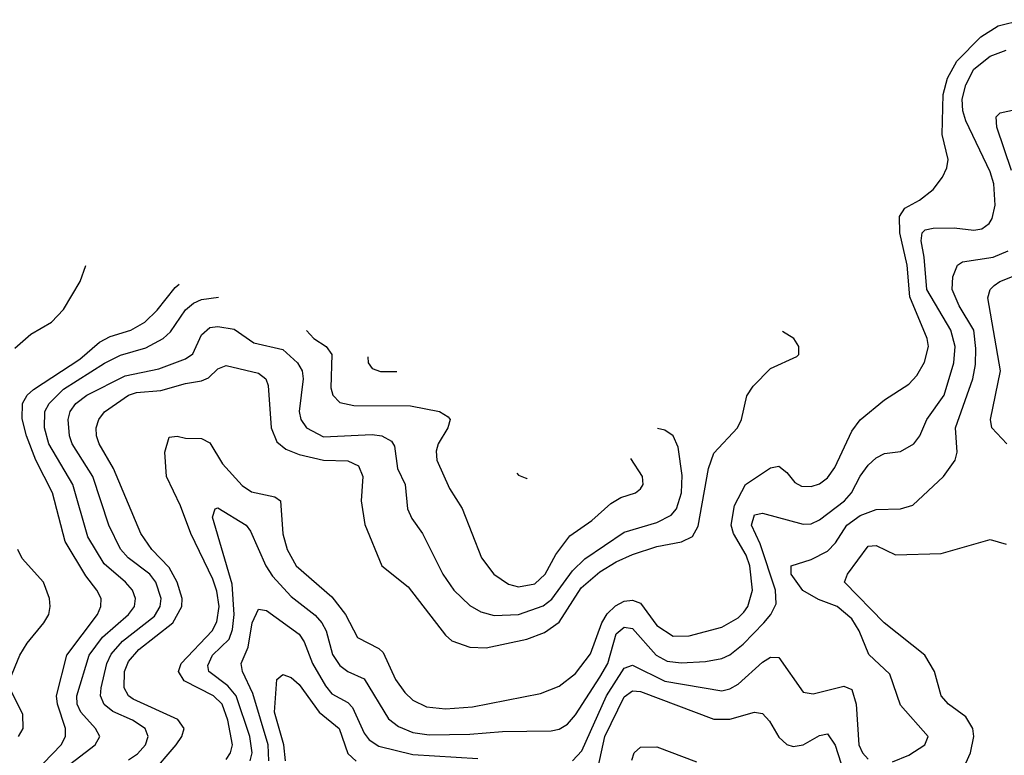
# Model space of a CAD drawing. Header units: inches. Extents: x 990535 to 1117859, y 769386 to 892122.
# Tile 972 of 1056: x 1060662 to 1063085, y 885084 to 886894. Entities that reach past the tile are written whole.
import ezdxf

# ---------------------------------------------------------------- set-up
doc = ezdxf.new("R2010")
doc.units = ezdxf.units.IN
doc.header["$MEASUREMENT"] = 0
doc.layers.add('B0868', color=7, linetype='Continuous')

msp = doc.modelspace()

# ---------------------------------------------------------------- linework, layer by layer
at = {"layer": 'B0868', "color": 5}
for points, elevation in [([(1061170, 885073.8), (1061181, 885090), (1061185.6, 885110), (1061174.8, 885170), (1061160.3, 885210), (1061139.2, 885230), (1061066.8, 885266.8), (1061052.8, 885290), (1061059.4, 885310), (1061136, 885390), (1061147.3, 885412.7), (1061153.2, 885450), (1061147.5, 885487.5), (1061137.5, 885517.5), (1061083.5, 885630), (1061058.1, 885698.1), (1061023.9, 885770), (1061019.1, 885830), (1061030, 885866.7), (1061050, 885868.9), (1061070, 885863.9), (1061110, 885863.5), (1061130, 885852.9), (1061161.1, 885801.1), (1061210, 885747.8), (1061232.5, 885732.5), (1061290, 885719.9), (1061303.9, 885710), (1061310, 885628.8), (1061320.7, 885590), (1061343, 885550), (1061430, 885473.8), (1061464.1, 885430), (1061493.7, 885373.7), (1061546.4, 885346.4), (1061556.7, 885336.7), (1061586.7, 885270), (1061610, 885238), (1061630, 885219.9), (1061663.3, 885203.3), (1061710, 885197.9), (1061776.5, 885203.5), (1061944.2, 885235.8), (1061990, 885254.2), (1062030, 885284.9), (1062066.8, 885333.2), (1062094.8, 885410), (1062107.7, 885432.3), (1062128.3, 885451.7), (1062150, 885463.2), (1062170, 885465.9), (1062190, 885457.9), (1062230, 885403.4), (1062270, 885377.1), (1062310, 885377.6), (1062390, 885399.5), (1062430, 885421.9), (1062444.1, 885435.9), (1062454.4, 885450), (1062465.4, 885490), (1062459.3, 885550), (1062450, 885576.4), (1062418.9, 885630), (1062413.3, 885650), (1062421.1, 885698.9), (1062447.9, 885750), (1062510, 885791.4), (1062530, 885795.3), (1062550, 885780.2), (1062570, 885755), (1062586.4, 885746.4), (1062610, 885745.1), (1062630, 885752.2), (1062650, 885766.7), (1062667.9, 885792.1), (1062710, 885881.7), (1062730, 885909.5), (1062790, 885958.8), (1062850, 885997.4), (1062870, 886018.4), (1062888.8, 886051.2), (1062898.2, 886090), (1062895.4, 886110), (1062852.5, 886212.5), (1062846, 886290), (1062827.9, 886370), (1062827.2, 886410), (1062840.2, 886430), (1062876.2, 886450), (1062910, 886476.6), (1062933.3, 886506.7), (1062943.4, 886530), (1062946.8, 886550), (1062932, 886612), (1062934.3, 886710), (1062945.2, 886750), (1062968.1, 886791.9), (1063027.6, 886852.4), (1063070, 886878.8), (1063130, 886894.2)], 4080), ([(1061229.7, 885070), (1061234, 885090), (1061228.3, 885130), (1061195, 885230), (1061174.8, 885254.8), (1061127.6, 885290), (1061124.9, 885304.9), (1061136.9, 885330), (1061177.4, 885370), (1061186.2, 885393.8), (1061190.2, 885430.2), (1061185.3, 885505.3), (1061136.5, 885670), (1061143.6, 885690), (1061150, 885692.8), (1061219.4, 885650), (1061230, 885635.2), (1061267.6, 885550), (1061284.7, 885524.7), (1061330, 885474.5), (1061389, 885429), (1061406, 885410), (1061416.2, 885390), (1061432.2, 885332.2), (1061450, 885304.5), (1061470, 885290.1), (1061510, 885271.7), (1061570, 885173.9), (1061594.8, 885154.8), (1061630, 885139.9), (1061670, 885133.9), (1061770, 885135.7), (1061850, 885142.1), (1061970, 885144.1), (1061990, 885148.4), (1062010, 885160.7), (1062030, 885183.5), (1062090, 885275.8), (1062109.3, 885310), (1062130, 885382.5), (1062150, 885399.3), (1062170, 885396.2), (1062228.5, 885330), (1062255.8, 885315.8), (1062290, 885311.5), (1062350, 885314.7), (1062390, 885322.2), (1062410, 885331.2), (1062442.6, 885357.4), (1062493.4, 885410), (1062510.3, 885430), (1062523.6, 885456.4), (1062522.1, 885490), (1062484.1, 885604.1), (1062462.9, 885650), (1062470, 885675.3), (1062490, 885680.1), (1062590, 885652.5), (1062610, 885653.6), (1062630, 885663.3), (1062692.2, 885710), (1062708.8, 885730), (1062730, 885770.9), (1062750, 885798), (1062770, 885816), (1062790, 885826.7), (1062830, 885831.5), (1062862.3, 885850), (1062876.9, 885870), (1062894.7, 885910), (1062937.4, 885970), (1062961, 886050), (1062964.3, 886090), (1062953.8, 886130), (1062894.1, 886230), (1062888.2, 886310), (1062880.4, 886350), (1062882.9, 886370), (1062890, 886376.8), (1062910, 886381.3), (1062962.1, 886382.1), (1063010, 886376.5), (1063030, 886379.3), (1063047.5, 886392.5), (1063055.2, 886404.8), (1063062.6, 886437.4), (1063059, 886490), (1063050, 886519.4), (1062990, 886645), (1062982.8, 886670), (1062981.5, 886698.5), (1062990, 886733.7), (1063010, 886772.5), (1063050, 886804.6), (1063090, 886818.9)], 4060), ([(1063102.8, 886522.8), (1063066.7, 886630), (1063064.8, 886655.2), (1063074.8, 886665.2), (1063150, 886681.2)], 4040), ([(1062810, 885067.5), (1062850, 885084), (1062889.8, 885110), (1062898, 885130), (1062830, 885207.6), (1062803.3, 885283.3), (1062751.7, 885331.7), (1062727.6, 885390), (1062710, 885419.5), (1062673.8, 885450), (1062627.6, 885467.6), (1062589.2, 885489.2), (1062560.8, 885530), (1062560.8, 885550), (1062610, 885566), (1062650, 885586.5), (1062670, 885606.6), (1062697.7, 885650), (1062730, 885674.1), (1062770, 885688.9), (1062829.4, 885690.6), (1062860.4, 885699.6), (1062935.4, 885770), (1062964.2, 885810), (1062968.8, 885830), (1062965, 885890), (1063007.4, 886010), (1063014.3, 886045.7), (1063014.7, 886085.3), (1063009.9, 886130), (1062974, 886190), (1062956.5, 886230), (1062958.3, 886261.7), (1062969.9, 886290.1), (1062981.9, 886298.1), (1063057.3, 886310), (1063094.5, 886325.5)], 4040), ([(1060650, 886085.5), (1060690, 886119.9), (1060740.7, 886150), (1060770, 886181), (1060811.4, 886250), (1060825.1, 886289.4)], 4220), ([(1063091.2, 885850), (1063054.5, 885890), (1063051.5, 885910), (1063075.9, 886030), (1063044.5, 886210), (1063050.5, 886230), (1063060.2, 886239.8), (1063074.2, 886250), (1063130, 886271.9)], 4020), ([(1060698.9, 885041.1), (1060764, 885110), (1060774.8, 885130), (1060775.2, 885150), (1060755.1, 885210), (1060753, 885230), (1060778.1, 885330), (1060853.4, 885430), (1060862, 885450), (1060862.4, 885470), (1060852.1, 885490), (1060825.3, 885525.3), (1060774.1, 885610), (1060743.3, 885730), (1060702.2, 885810), (1060678.7, 885870), (1060668.4, 885911.6), (1060669.1, 885950), (1060680.5, 885970), (1060696.3, 885983.7), (1060810, 886059), (1060859.1, 886100.9), (1060885.3, 886114.7), (1060935.9, 886130), (1060970.2, 886149.8), (1061000.9, 886179.1), (1061045.1, 886234.9), (1061054.4, 886243.2)], 4180), ([(1060750, 885033.9), (1060847.8, 885110), (1060859.2, 885130), (1060848.5, 885150), (1060812.8, 885190), (1060804, 885210), (1060802.6, 885230), (1060833.4, 885330), (1060865.7, 885374.3), (1060930.3, 885430), (1060945, 885450), (1060947.5, 885470), (1060939.5, 885490), (1060922.8, 885510), (1060870, 885554.7), (1060830, 885621.5), (1060792.8, 885750), (1060734.3, 885850), (1060723.1, 885890), (1060724.1, 885930), (1060734.6, 885950), (1060770, 885985.3), (1060870.9, 886049.1), (1060910, 886068.4), (1060973.1, 886086.9), (1061015.6, 886110), (1061033.8, 886126.2), (1061070, 886179.9), (1061090, 886196.7), (1061110, 886205.4), (1061151.9, 886211.7)], 4160), ([(1060930, 885072.9), (1060952.6, 885087.4), (1060971.8, 885110), (1060978.7, 885130), (1060970.9, 885150), (1060939.9, 885170), (1060891.8, 885191.8), (1060870, 885209.1), (1060860.8, 885230), (1060862.6, 885250), (1060877, 885310), (1060887.3, 885332.7), (1060915.3, 885364.7), (1060993.8, 885426.2), (1061008, 885450), (1061010.5, 885470), (1060997.2, 885510), (1060982.9, 885530), (1060929.1, 885570), (1060910, 885591.1), (1060881.6, 885650), (1060842, 885770), (1060791.8, 885850), (1060784.9, 885870), (1060781.3, 885910), (1060786.8, 885930), (1060800.7, 885950), (1060827.9, 885970), (1060922, 886018), (1061005.1, 886034.9), (1061070, 886059.7), (1061088, 886072), (1061110, 886118.6), (1061130, 886136.3), (1061150, 886139.5), (1061190, 886132.8), (1061238.6, 886098.6), (1061310, 886082.3), (1061346.2, 886050), (1061357.4, 886030), (1061359.9, 886010), (1061350.1, 885930), (1061353.8, 885910), (1061368.3, 885890), (1061410, 885867.4), (1061530, 885873.5), (1061553.4, 885870), (1061576.8, 885856.8), (1061584.3, 885844.3), (1061592.3, 885790), (1061610.6, 885750), (1061616.3, 885690), (1061626.9, 885666.9), (1061653.5, 885630), (1061703.3, 885530), (1061730.4, 885490.4), (1061770, 885452.5), (1061796.9, 885436.9), (1061830, 885427.7), (1061890, 885430.1), (1061950, 885451.4), (1061972, 885468), (1062022.2, 885537.8), (1062052.6, 885567.4), (1062150, 885632.7), (1062230, 885657), (1062265, 885674.9), (1062278.4, 885690), (1062290.9, 885730), (1062292.3, 885772.3), (1062282.3, 885842.3), (1062270.4, 885870.4), (1062250, 885883.7), (1062232, 885888)], 4140), ([(1060984.3, 885035.7), (1061047.3, 885110), (1061061.7, 885130), (1061066.7, 885150), (1061051.6, 885171.6), (1060941.7, 885221.7), (1060929.9, 885230), (1060919.1, 885250), (1060920.3, 885290), (1060930, 885314.8), (1060955.8, 885344.2), (1061038.9, 885410), (1061061.3, 885450), (1061062.4, 885470), (1061050, 885510), (1061030, 885545.9), (1060987.7, 885590), (1060960.3, 885630), (1060892.8, 885790), (1060857.9, 885850), (1060851, 885870), (1060850.7, 885890), (1060857.3, 885910), (1060870.9, 885929.1), (1060930, 885970.5), (1060950, 885976.9), (1061010, 885981.4), (1061070, 885999.2), (1061110, 886005.6), (1061126.8, 886013.2), (1061150, 886035), (1061170, 886043.1), (1061250, 886024.1), (1061267.6, 886010), (1061273.8, 885993.8), (1061281.2, 885890), (1061295.4, 885855.4), (1061317.1, 885837.1), (1061350, 885823.8), (1061410, 885810.3), (1061470, 885808.2), (1061496.3, 885796.3), (1061506.3, 885770), (1061502.5, 885710), (1061511.8, 885651.8), (1061553.3, 885550), (1061618.2, 885498.2), (1061710, 885379.4), (1061725.7, 885365.7), (1061770, 885350.1), (1061810, 885348.7), (1061910, 885369.4), (1061953.9, 885386.1), (1061990, 885411.6), (1062043.7, 885496.3), (1062090, 885535.5), (1062130, 885560.2), (1062170, 885577.9), (1062230, 885597.9), (1062291, 885609), (1062317.9, 885622.1), (1062331.9, 885648.1), (1062356.9, 885790), (1062370, 885827.4), (1062428.7, 885890), (1062438.5, 885910), (1062451.6, 885968.4), (1062467.5, 885992.5), (1062510, 886035.6), (1062574.7, 886065.3), (1062579.3, 886070), (1062579.5, 886090), (1062567, 886110), (1062539.2, 886126.5)], 4120), ([(1061368.2, 886129.6), (1061386, 886110), (1061416.8, 886090), (1061430.1, 886070.1), (1061428.3, 885988.3), (1061432.8, 885970), (1061450, 885952.2), (1061484.3, 885944.3), (1061623.8, 885943.8), (1061694.9, 885930), (1061716.6, 885916.6), (1061721.2, 885910), (1061715.5, 885890), (1061692.2, 885850), (1061687.5, 885832.5), (1061689.1, 885810), (1061720.1, 885740.1), (1061751, 885691), (1061798.3, 885570), (1061828.7, 885530), (1061865, 885505), (1061890, 885498.1), (1061930, 885506.1), (1061955.6, 885530), (1061981.7, 885578.3), (1062016.3, 885623.7), (1062070, 885661.5), (1062116.5, 885703.5), (1062141.9, 885718.1), (1062177.6, 885730), (1062190, 885739.5), (1062196.2, 885750), (1062194.5, 885770), (1062166.2, 885814.4)], 4160), ([(1061519, 886064.8), (1061519.4, 886050), (1061530, 886035.5), (1061550, 886028.4), (1061590.5, 886028.3)], 4180), ([(1061885.3, 885778), (1061890, 885773.4), (1061910, 885764.7), (1061910.8, 885765.8)], 4180), ([(1062990, 885064.8), (1063002.1, 885090), (1063009.9, 885129.9), (1063007.3, 885150), (1062990, 885178.9), (1062948.1, 885210), (1062929.3, 885230), (1062912.9, 885290), (1062889.9, 885330), (1062789.6, 885409.6), (1062692.2, 885510), (1062699.5, 885530), (1062750, 885598.9), (1062770, 885600.2), (1062817.6, 885577.6), (1062930, 885580.3), (1063050, 885614.9), (1063090, 885603.2)], 4020), ([(1060638.4, 885270), (1060662.8, 885330), (1060680.6, 885359.4), (1060721.8, 885410), (1060733.7, 885430), (1060737.7, 885450), (1060735.7, 885470), (1060721.2, 885510), (1060668.4, 885568.4), (1060657.7, 885590)], 4220), ([(1061275.1, 885070), (1061273.4, 885110), (1061236, 885236), (1061210.3, 885290), (1061207.6, 885310), (1061224.6, 885350), (1061234.4, 885410), (1061250, 885443.2), (1061270, 885440.5), (1061350, 885382), (1061362.7, 885362.7), (1061382.6, 885310), (1061414.8, 885254.8), (1061430, 885235.3), (1061470, 885213.8), (1061481.4, 885201.4), (1061510, 885138.6), (1061521.9, 885121.9), (1061546.4, 885106.4), (1061630, 885085.6), (1061790, 885076.3)], 4040), ([(1062022.7, 885070), (1062045.4, 885094.6), (1062106.6, 885230), (1062150, 885298.4), (1062170, 885305.5), (1062250, 885265.9), (1062390, 885242.5), (1062410, 885247.2), (1062430, 885259), (1062490, 885312.9), (1062510, 885325.5), (1062530, 885324.6), (1062590, 885239.4), (1062614.8, 885234.8), (1062690, 885253.8), (1062710, 885245.8), (1062720.9, 885210), (1062727.5, 885110), (1062736.4, 885090), (1062750, 885074.6)], 4040), ([(1061316.4, 885070), (1061312, 885110), (1061289.3, 885190), (1061294.8, 885270), (1061310, 885282.7), (1061330, 885275), (1061350, 885258.3), (1061399.4, 885190), (1061448.1, 885150), (1061470, 885088.5), (1061490, 885069.8)], 4020), ([(1060659.7, 885130), (1060671.1, 885150), (1060670, 885185.1), (1060637.6, 885250)], 4220), ([(1062085.6, 885054.4), (1062101.8, 885130), (1062150, 885228.1), (1062170, 885242.1), (1062190, 885241.1), (1062370, 885172.9), (1062410, 885173), (1062470, 885189.6), (1062490, 885186.4), (1062507.6, 885167.6), (1062530, 885128.8), (1062550, 885110.1), (1062565.5, 885105.5), (1062590, 885109.3), (1062630, 885132.2), (1062650, 885136.8), (1062668.8, 885108.8), (1062690, 885042.7)], 4020), ([(1062168.3, 885071.7), (1062174.7, 885090), (1062190, 885104), (1062230, 885104.6), (1062327.9, 885067.9)], 3980)]:
    msp.add_lwpolyline(points, dxfattribs=dict(at, elevation=elevation))

doc.saveas('drawing.dxf')
